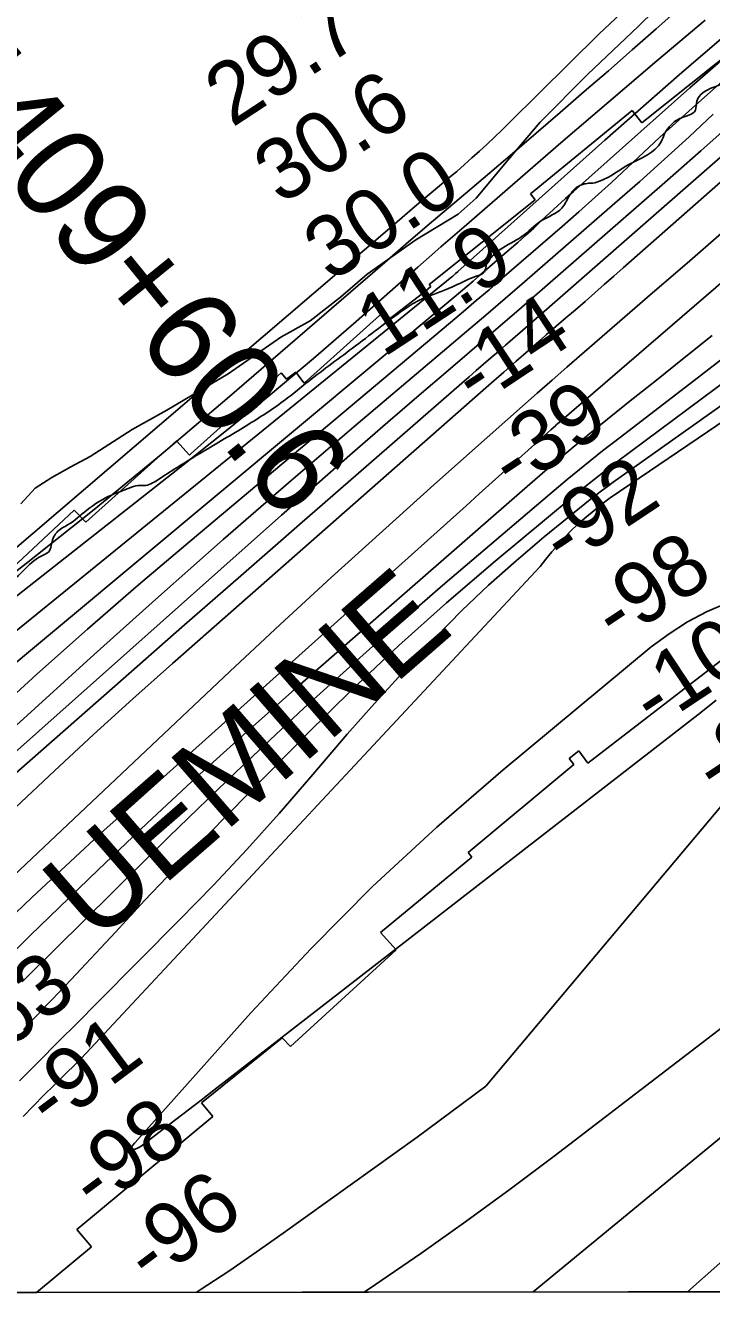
# Model space of a CAD drawing. Extents: x 3297753 to 3335611, y 652252 to 677623.
# Drawn here: x 3313580 to 3314328, y 657631 to 659023 of the extents above; entities that cross this region are included whole.
import ezdxf

# ---------------------------------------------------------------- set-up
doc = ezdxf.new("R2010")
doc.units = 0
for name, color, linetype in [('V-GRID-FRAM', 7, 'Continuous'), ('V-RIVR-EDGE', 7, 'Continuous'), ('V-RIVR-RANG', 7, 'Continuous'), ('V-RRAP-RVMT', 7, 'Continuous'), ('V-RRAP-RVMT-IDEN', 7, 'Continuous'), ('V-SITE-VEGE', 7, 'Continuous'), ('V-SURV-IDEN', 7, 'Continuous'), ('V-TOPO-DPTH', 7, 'Continuous'), ('V-TOPO-MAJR', 7, 'Continuous'), ('V-TOPO-MINR', 7, 'Continuous'), ('V-TOPO-WATR', 7, 'Continuous')]:
    doc.layers.add(name, color=color, linetype=linetype)

msp = doc.modelspace()

# ---------------------------------------------------------------- linework, layer by layer
at = {"layer": 'V-GRID-FRAM'}
msp.add_lwpolyline([(3301859.6, 675814.9), (3333399.1, 675847), (3333425.5, 657662.7), (3301870.2, 657630.6), (3301859.6, 675814.9)], dxfattribs=at)
at = {"layer": 'V-RIVR-EDGE'}
msp.add_spline([(3319472.9, 662096.8), (3319451.4, 662084.8), (3319431.4, 662073.3), (3319412.8, 662065.4), (3319386.6, 662059.7), (3319355.1, 662056.1), (3319321.5, 662047.4), (3319286.7, 662035.9), (3319261.8, 662024.4), (3319253.9, 662022.3), (3319244, 662022.3), (3319236.9, 662020.3), (3319220.3, 662007.1), (3319214.1, 661999.2), (3319197.9, 661992.6), (3319174.7, 661985.2), (3319135.2, 661974.5), (3319095.8, 661962.6), (3319061.8, 661950.7), (3319035.7, 661940.8), (3319017, 661932.5), (3319004.2, 661925.1), (3318977.6, 661914.4), (3318949.4, 661908.7), (3318929.1, 661903.3), (3318893.4, 661894.3), (3318836.2, 661878.7), (3318802.2, 661869.7), (3318784.3, 661864.3), (3318761.1, 661859.4), (3318735.4, 661848.3), (3318707.2, 661836.3), (3318683.9, 661831.8), (3318667.8, 661829.8), (3318647.9, 661824.9), (3318612.2, 661812.5), (3318583.6, 661801.4), (3318550.8, 661789.5), (3318517.2, 661780.8), (3318486.9, 661770.5), (3318459.1, 661757.8), (3318437.1, 661748.7), (3318401.1, 661732.6), (3318376.3, 661719.7), (3318350.3, 661712.4), (3318322.7, 661702.9), (3318295.6, 661690.6), (3318275.9, 661686.7), (3318257.8, 661681.1), (3318243.7, 661673.2), (3318214.4, 661661.5), (3318180.6, 661645.8), (3318148.4, 661630.1), (3318131.5, 661619.4), (3318111.1, 661604.8), (3318079.5, 661575), (3318056.4, 661560.4), (3318032.7, 661542.4), (3318016.3, 661532.3), (3317961.5, 661489.7), (3317862.7, 661415.5), (3317830, 661391.9), (3317829.4, 661388.6), (3317827.2, 661382.9), (3317810.8, 661375.6), (3317786, 661359.9), (3317761.1, 661342.5), (3317743.6, 661322.8), (3317726.1, 661300.9), (3317708.6, 661279), (3317696.7, 661270.6), (3317673.6, 661255.4), (3317601.3, 661201.5), (3317560.7, 661171.7), (3317529.1, 661153.2), (3317513.8, 661140.3), (3317483.9, 661117.2), (3317464.2, 661105.5), (3317423.5, 661083), (3317409.4, 661079.1), (3317401.5, 661079.1), (3317375, 661065.7), (3317364.3, 661058.9), (3317348.5, 661051.1), (3317330.5, 661046.6), (3317307.3, 661033.2), (3317289.3, 661024.8), (3317263.9, 661012.4), (3317240.8, 661008.5), (3317230.1, 661004), (3317228.4, 661000.1), (3317221.6, 660998.4), (3317196.2, 660991.2), (3317170.3, 660981.7), (3317149.4, 660978.3), (3317103.2, 660961), (3317073.3, 660949.8), (3317034.3, 660929.6), (3316996, 660910), (3316948, 660887), (3316914.7, 660873.5), (3316886, 660860.6), (3316880.9, 660856.2), (3316871.3, 660848.3), (3316865.7, 660846.6), (3316855.5, 660846.6), (3316850.4, 660846.6), (3316844.2, 660840.5), (3316839.7, 660839.9), (3316835.8, 660840.5), (3316830.7, 660836.6), (3316818.8, 660828.7), (3316813.8, 660828.1), (3316808.1, 660827), (3316803.6, 660827), (3316796.8, 660818.6), (3316785, 660809.6), (3316774.8, 660802.9), (3316771.4, 660796.1), (3316765.2, 660779.2), (3316755.6, 660759.5), (3316745.9, 660744.3), (3316732.4, 660728.6), (3316712.6, 660717.9), (3316683.9, 660703.4), (3316676.5, 660701.1), (3316664.7, 660695.5), (3316651.7, 660680.3), (3316633, 660666.9), (3316616.1, 660656.2), (3316590.1, 660637.1), (3316544.4, 660603.4), (3316510, 660581), (3316472.7, 660551.7), (3316428.7, 660523.1), (3316390.3, 660495.6), (3316363.8, 660477.6), (3316349.7, 660469.8), (3316341.2, 660464.7), (3316335, 660464.7), (3316325.4, 660464.8), (3316313.6, 660461.4), (3316289.9, 660457), (3316257.2, 660443.5), (3316237.5, 660436.3), (3316207, 660423.9), (3316177.1, 660405.4), (3316154.5, 660393.1), (3316131.9, 660375.1), (3316110.5, 660362.2), (3316095.3, 660353.2), (3316080, 660338), (3316051.2, 660312.7), (3316013.9, 660270.6), (3315988.5, 660245.8), (3315960.3, 660217.2), (3315939.9, 660200.9), (3315925.8, 660185.1), (3315911.1, 660173.9), (3315895.3, 660159.9), (3315882.9, 660145.8), (3315867.6, 660130.1), (3315849, 660120), (3315837.7, 660109.3), (3315808.9, 660080.1), (3315786.9, 660062.1), (3315758.1, 660038.5), (3315733.8, 660018.8), (3315725.3, 660002.5), (3315692, 659976.7), (3315659.8, 659949.1), (3315603.4, 659904.2), (3315571.2, 659873.3), (3315569.5, 659873.3), (3315558.8, 659868.8), (3315547.5, 659863.2), (3315527.7, 659844.1), (3315506.3, 659828.4), (3315477.5, 659812.1), (3315461.1, 659805.9), (3315440.8, 659793.6), (3315429.5, 659781.8), (3315402.4, 659758.2), (3315361.8, 659731.8), (3315304.2, 659696.4), (3315255.7, 659666.7), (3315169.9, 659624.7), (3315140, 659611.8), (3315123.7, 659603.4), (3315098.8, 659588.8), (3315044.6, 659551.1), (3314989.9, 659507.3), (3314954.3, 659474.7), (3314934, 659462.4), (3314926.1, 659452.8), (3314915.9, 659440.5), (3314897.8, 659423.6), (3314866.8, 659396.1), (3314844.7, 659376.4), (3314848.7, 659370.7), (3314825, 659355), (3314801.8, 659342.7), (3314762.3, 659320.8), (3314730.2, 659303.4), (3314711, 659290.5), (3314664.7, 659256.3), (3314628.6, 659235.5), (3314603.2, 659218.1), (3314584.5, 659209.7), (3314564.8, 659208), (3314555.8, 659204.7), (3314546.8, 659196.2), (3314528.1, 659174.9), (3314492.5, 659118.6), (3314473.8, 659095), (3314450.7, 659074.8), (3314428.7, 659060.2), (3314423, 659054.6), (3314416.2, 659044.4), (3314398.1, 659027.6), (3314375.6, 659007.9), (3314366.5, 659005.1), (3314353.6, 659002.3), (3314347.4, 658997.3), (3314346.8, 658988.8), (3314351.3, 658983.2), (3314350.7, 658974.2), (3314342.8, 658961.8), (3314329.2, 658955.1), (3314311.7, 658940.4), (3314310, 658930.3), (3314294.2, 658921.9), (3314283.5, 658914.6), (3314276.1, 658903.9), (3314272.7, 658896), (3314237.7, 658871.3), (3314206.7, 658853.4), (3314198.2, 658851.1), (3314192, 658850.6), (3314180.2, 658846.1), (3314172.3, 658836.5), (3314164.4, 658823.6), (3314142.3, 658810.1), (3314120.9, 658792.7), (3314097.2, 658778.7), (3314086.5, 658769.1), (3314082.5, 658762.9), (3314080.2, 658754.5), (3314072.3, 658750), (3314036.8, 658734.3), (3314006.3, 658722), (3313997.3, 658716.4), (3313939.7, 658673.7), (3313888.3, 658635), (3313863.5, 658615.3), (3313820.6, 658586.7), (3313772.6, 658558), (3313732, 658532.8), (3313718.5, 658524.4), (3313711.1, 658521.6), (3313702.7, 658521.6), (3313693.1, 658518.8), (3313674.5, 658511.5), (3313646.8, 658494.7), (3313626.5, 658479), (3313619.7, 658475), (3313610.1, 658464.3), (3313605, 658449.1), (3313597.1, 658444.7), (3313577.9, 658428.9), (3313554.8, 658407.6), (3313537.8, 658387.3), (3313525.4, 658364.2), (3313506.1, 658331.6), (3313489.7, 658309.7)], degree=3, dxfattribs=at)
at = {"layer": 'V-RRAP-RVMT'}
for p, q in [((3314251.7, 658916.8), (3314366.5, 659008.2)), ((3314130.2, 658839.3), (3314241, 658929.9)), ((3314241, 658929.9), (3314251.7, 658916.8)), ((3314135.4, 658832.8), (3314130.2, 658839.3)), ((3314019.9, 658740.7), (3314135.4, 658832.8)), ((3314016, 658733.3), (3314021.9, 658738.2)), ((3314021.9, 658738.2), (3314019.9, 658740.7)), ((3313976.3, 658702.6), (3314016, 658733.3)), ((3313883.8, 658633), (3313969.6, 658710.1)), ((3313969.6, 658710.1), (3313976.3, 658702.6)), ((3313760.6, 658556.4), (3313858.5, 658644.2)), ((3313858.5, 658644.2), (3313864.5, 658637.4)), ((3313864.5, 658637.4), (3313874.5, 658645.2)), ((3313874.5, 658645.2), (3313883.8, 658633)), ((3313645.7, 658481.6), (3313744.6, 658570.3)), ((3313744.6, 658570.3), (3313758.6, 658554.8)), ((3313758.6, 658554.8), (3313760.6, 658556.4)), ((3313530.9, 658399.3), (3313632.9, 658494.8)), ((3313632.9, 658494.8), (3313645.7, 658481.6)), ((3314380.9, 658364.3), (3314192.9, 658219.1)), ((3314182.9, 658232.4), (3314172.5, 658224.3)), ((3314172.5, 658224.3), (3314177.4, 658217.8)), ((3314192.9, 658219.1), (3314182.9, 658232.4)), ((3314177.4, 658217.8), (3314062.3, 658121.9)), ((3314066.6, 658116.6), (3313966.8, 658034.5)), ((3314062.3, 658121.9), (3314066.6, 658116.6)), ((3313966.8, 658034.5), (3313983.8, 658015.7)), ((3313983.8, 658015.7), (3313868.8, 657910.4)), ((3313859.8, 657920.1), (3313771.8, 657849.1)), ((3313868.8, 657910.4), (3313859.8, 657920.1)), ((3313771.8, 657849.1), (3313784.3, 657834.2)), ((3313784.3, 657834.2), (3313635.9, 657711.2)), ((3313635.9, 657711.2), (3313651.9, 657692.2)), ((3313651.9, 657692.2), (3313591.9, 657642.5)), ((3313591.9, 657642.5), (3312848.2, 657641.8))]:
    msp.add_line(p, q, dxfattribs=at)
at = {"layer": 'V-SITE-VEGE'}
msp.add_lwpolyline([(3314283.6, 659057), (3314247.6, 659021.4), (3314192.7, 658969.8), (3314141, 658917.3), (3314107.7, 658878.5), (3314071.2, 658834.5), (3314051.6, 658817), (3314005.5, 658789.2), (3313952.3, 658751.7), (3313923.3, 658726.9), (3313890.4, 658701), (3313858.2, 658683.2), (3313800.7, 658643.3), (3313734.1, 658603.5), (3313696.2, 658582.5), (3313650.4, 658553.3), (3313629.5, 658542), (3313608.6, 658530.4), (3313590.6, 658518.8), (3313574.9, 658501.8)], dxfattribs=at)
at = {"layer": 'V-TOPO-DPTH'}
for points in [[(3312941.6, 657657.9), (3312819.2, 657641.8), (3313321.8, 658156.7), (3313332.7, 658167.5), (3313343.8, 658178.1), (3313355.3, 658188.3), (3313367, 658198.3), (3313377.4, 658207), (3313384.1, 658212.5), (3313390.7, 658217.9), (3313397.3, 658223.4), (3313404, 658228.8), (3314044.6, 658748.8), (3314045.6, 658749.7), (3314048.7, 658752.4), (3314051, 658754.5), (3314051.3, 658754.7), (3314211.4, 658897.9), (3314292.4, 658969.1), (3314374.2, 659039.1)], [(3314395.1, 659011.4), (3314306.5, 658932.7), (3314288.7, 658916.7), (3314271, 658900.6), (3314253.4, 658884.4), (3314236, 658868), (3314218.5, 658851.7), (3314200.8, 658835.5), (3314183, 658819.6), (3314165, 658803.8), (3314099.1, 658746.9), (3314085.2, 658734.9), (3314071.2, 658723), (3314057.3, 658711.1), (3314043.3, 658699.3), (3313759.4, 658461.1), (3313703.2, 658413.3), (3313647.4, 658365), (3313592.3, 658315.9), (3313537.7, 658266.3)], [(3314395.1, 659011.4), (3314306.5, 658932.7), (3314288.7, 658916.7), (3314271, 658900.6), (3314253.4, 658884.4), (3314236, 658868), (3314218.5, 658851.7), (3314200.8, 658835.5), (3314183, 658819.6), (3314165, 658803.8), (3314099.1, 658746.9), (3314085.2, 658734.9), (3314071.2, 658723), (3314057.3, 658711.1), (3314043.3, 658699.3), (3313759.4, 658461.1), (3313703.2, 658413.3), (3313647.4, 658365), (3313592.3, 658315.9), (3313537.7, 658266.3)], [(3314352.2, 658918.4), (3314316.1, 658886.1), (3314279.7, 658854.1), (3314148.8, 658740.1), (3314120.5, 658715.6), (3314092.2, 658691.2), (3314063.9, 658666.8), (3314035.4, 658642.5), (3314014.1, 658624.2), (3313975, 658590.7), (3313936.2, 658557.1), (3313897.5, 658523.2), (3313858.9, 658489.1), (3313461.9, 658136.2)], [(3313461.9, 658136.2), (3313858.9, 658489.1), (3313897.5, 658523.2), (3313936.2, 658557.1), (3313975, 658590.7), (3314014.1, 658624.2), (3314035.4, 658642.5), (3314063.9, 658666.8), (3314092.2, 658691.2), (3314120.5, 658715.6), (3314148.8, 658740.1), (3314279.7, 658854.1), (3314316.1, 658886.1), (3314352.2, 658918.4)], [(3313569.2, 658170.9), (3313611.5, 658210.7), (3313654, 658250.2), (3313697, 658289.1), (3313740.3, 658327.7), (3314087.8, 658633.3), (3314101.3, 658645.2), (3314114.8, 658657), (3314128.3, 658668.8), (3314141.8, 658680.5), (3314147.9, 658685.9), (3314158.4, 658695), (3314168.9, 658704.1), (3314179.3, 658713.1), (3314189.8, 658722.2), (3314200.3, 658731.3), (3314210.7, 658740.4), (3314221.1, 658749.5), (3314231.5, 658758.7), (3314398, 658905.5)], [(3314398, 658905.5), (3314231.5, 658758.7), (3314221.1, 658749.5), (3314210.7, 658740.4), (3314200.3, 658731.3), (3314189.8, 658722.2), (3314179.3, 658713.1), (3314168.9, 658704.1), (3314158.4, 658695), (3314147.9, 658685.9), (3314141.8, 658680.5), (3314128.3, 658668.8), (3314114.8, 658657), (3314101.3, 658645.2), (3314087.8, 658633.3), (3313740.3, 658327.7), (3313697, 658289.1), (3313654, 658250.2), (3313611.5, 658210.7), (3313569.2, 658170.9)], [(3313521.2, 658053.5), (3313802.7, 658318.8), (3313857.7, 658370.2), (3313913.1, 658421.4), (3313968.9, 658472), (3314025, 658522.3), (3314105.5, 658593.8), (3314121.6, 658608.1), (3314137.7, 658622.2), (3314153.9, 658636.4), (3314170.1, 658650.4), (3314263.4, 658731.3), (3314301, 658763.9), (3314338.6, 658796.5)], [(3314338.6, 658796.5), (3314301, 658763.9), (3314263.4, 658731.3), (3314170.1, 658650.4), (3314153.9, 658636.4), (3314137.7, 658622.2), (3314121.6, 658608.1), (3314105.5, 658593.8), (3314025, 658522.3), (3313968.9, 658472), (3313913.1, 658421.4), (3313857.7, 658370.2), (3313802.7, 658318.8), (3313521.2, 658053.5)], [(3313561.2, 658048.1), (3313586.9, 658072.8), (3313612.9, 658097.2), (3313639.1, 658121.5), (3313665.4, 658145.6), (3313691.9, 658169.5), (3314060.3, 658499.6), (3314074.5, 658512.4), (3314088.7, 658525.1), (3314102.9, 658537.8), (3314117.1, 658550.6), (3314138.4, 658569.7), (3314142, 658572.9), (3314145.5, 658576.1), (3314149.1, 658579.3), (3314152.6, 658582.4), (3314157.8, 658587), (3314158.8, 658587.9), (3314159.8, 658588.7), (3314161.8, 658590.5), (3314382.1, 658780.1)], [(3314382.1, 658780.1), (3314161.8, 658590.5), (3314159.8, 658588.7), (3314158.8, 658587.9), (3314157.8, 658587), (3314152.6, 658582.4), (3314149.1, 658579.3), (3314145.5, 658576.1), (3314142, 658572.9), (3314138.4, 658569.7), (3314117.1, 658550.6), (3314102.9, 658537.8), (3314088.7, 658525.1), (3314074.5, 658512.4), (3314060.3, 658499.6), (3313691.9, 658169.5), (3313665.4, 658145.6), (3313639.1, 658121.5), (3313612.9, 658097.2), (3313586.9, 658072.8), (3313561.2, 658048.1)], [(3313169.9, 657642.1), (3314592.3, 657643.6)]]:
    msp.add_lwpolyline(points, dxfattribs=at)
at = {"layer": 'V-TOPO-MAJR'}
for points in [[(3314263.3, 659068.4), (3314205.1, 659013.6), (3314107.2, 658916.5), (3314099.2, 658908.7), (3314091.2, 658901), (3314083.1, 658893.4), (3314074.9, 658885.9), (3314066.6, 658878.4), (3314058.3, 658871.1), (3314049.9, 658863.8), (3314041.4, 658856.6), (3314031.2, 658848), (3314017.6, 658836.6), (3314004, 658825.1), (3313990.4, 658813.6), (3313976.9, 658802), (3313532.3, 658422.2)], [(3313569.3, 658015.8), (3313585.6, 658031.7), (3313659, 658102.7), (3313712.5, 658153.6), (3313766.5, 658203.9), (3313821.2, 658253.4), (3313876.5, 658302.4), (3314121.4, 658515.9), (3314149, 658539.7), (3314176.7, 658563.2), (3314204.8, 658586.3), (3314233.1, 658609.1), (3314237, 658612.3), (3314267.5, 658636.5), (3314297.9, 658660.7), (3314328.3, 658684.9)], [(3314345.2, 658393.8), (3314323, 658384.2), (3314301.6, 658373.2), (3314281.4, 658360.1), (3314262, 658345.7), (3314100.4, 658211.9), (3314028.2, 658149.3), (3313958.1, 658084.7), (3313890.9, 658017), (3313825.7, 657947.2), (3313699.5, 657805.9), (3313698.9, 657805.2), (3313697.1, 657803.1), (3313694.7, 657800.1), (3313693.7, 657798.9), (3313692.9, 657797.6), (3313692.8, 657797.2), (3313692.9, 657797), (3313693.1, 657796.8), (3313693.5, 657796.7), (3313697.6, 657797.9), (3313702.1, 657799.6), (3313704.1, 657800.7), (3313706.1, 657802.1), (3313730, 657820.3), (3313743.9, 657830.9), (3313757.7, 657841.5), (3313771.5, 657852.2), (3313785.3, 657862.9), (3314316.1, 658274.4), (3314332.8, 658287.6)]]:
    msp.add_lwpolyline(points, dxfattribs=at)
at = {"layer": 'V-TOPO-MINR'}
for points in [[(3315169.2, 659137.4), (3315169.6, 659135.7), (3315169.2, 659133.4), (3315163.7, 659127.2), (3315157.8, 659121.4), (3315151.6, 659116), (3314422, 658279.8), (3314420.3, 658277.7), (3314418.6, 658275.5), (3314417.4, 658273.2), (3314416.6, 658270.7), (3314416.4, 658268.2), (3314416.6, 658265.6), (3314081.5, 657867.3), (3314006.7, 657811.8), (3313860.7, 657707), (3313831.2, 657686.3), (3313801.5, 657665.9), (3313771.4, 657646.1), (3313766, 657642.7)], [(3314374.2, 659039.1), (3314292.4, 658969.1), (3314211.4, 658897.9), (3314051.3, 658754.7), (3314051, 658754.5), (3314048.7, 658752.4), (3314045.6, 658749.7), (3314044.6, 658748.8), (3313404, 658228.8), (3313397.3, 658223.4), (3313390.7, 658217.9), (3313384.1, 658212.5), (3313377.4, 658207), (3313367, 658198.3), (3313355.3, 658188.3), (3313343.8, 658178.1), (3313332.7, 658167.5), (3313321.8, 658156.7), (3312819.2, 657641.8)], [(3314293.1, 659041.9), (3314267.2, 659019), (3314241.2, 658996.1), (3314215.2, 658973.3), (3314189, 658950.6), (3314162.8, 658928), (3314136.6, 658905.5), (3314110.2, 658883), (3314064.1, 658843.8), (3314040.9, 658824.1), (3314017.7, 658804.3), (3313994.6, 658784.4), (3313971.5, 658764.6), (3313799.7, 658616.3), (3313727.7, 658555.3), (3313654.9, 658495.3), (3313580.9, 658436.7), (3313506.2, 658379)], [(3313577.6, 657834.4), (3313588.6, 657845.9), (3313599.8, 657857.3), (3313611.2, 657868.5), (3313627.4, 657884.2), (3313630.7, 657887.5), (3313634.1, 657890.8), (3313637.5, 657894), (3313640.8, 657897.3), (3314140.8, 658433.4), (3314147.1, 658441.4), (3314153.7, 658449.4), (3314160.4, 658457.1), (3314167.3, 658464.8), (3314174.4, 658472.2), (3314181.8, 658479.3), (3314189.5, 658486.1), (3314197.4, 658492.7), (3314211.4, 658503.8), (3314214.3, 658506), (3314215.8, 658507.1), (3314217.3, 658508.2), (3315001.5, 659039.7)], [(3314320.6, 659028.6), (3314268, 658984.3), (3314215.6, 658939.6), (3314163.4, 658894.7), (3314058.1, 658803.5), (3314045.4, 658792.5), (3314032.7, 658781.5), (3314020.1, 658770.4), (3314007.5, 658759.4), (3313940.3, 658700.3), (3313893.8, 658660.1), (3313846.8, 658620.5), (3313799.2, 658581.6), (3313751.1, 658543.2), (3313409.8, 658275.2)], [(3314377.1, 659018.3), (3314304.1, 658954.8), (3314177.2, 658841.9), (3314168.4, 658834.1), (3314159.7, 658826.1), (3314151.1, 658818.1), (3314142.5, 658810.1), (3314133.9, 658802), (3314125.2, 658794.1), (3314116.4, 658786.2), (3314107.5, 658778.5), (3314074.7, 658750.2), (3314067.9, 658744.3), (3314061, 658738.5), (3314054.1, 658732.7), (3314047.2, 658726.9), (3313532.3, 658298.1)], [(3314329.6, 658926.1), (3314303.2, 658901.4), (3314276.5, 658877), (3314249.5, 658852.9), (3314222.4, 658829.1), (3314123.7, 658743.5), (3314102.7, 658725.3), (3314081.6, 658707.3), (3314060.5, 658689.2), (3314039.3, 658671.3), (3313938, 658585.6), (3313866.5, 658524.4), (3313795.4, 658462.8), (3313725, 658400.4), (3313655, 658337.6), (3313464.6, 658164.8)], [(3314352.2, 658918.4), (3314316.1, 658886.1), (3314279.7, 658854.1), (3314148.8, 658740.1), (3314120.5, 658715.6), (3314092.2, 658691.2), (3314063.9, 658666.8), (3314035.4, 658642.5), (3314014.1, 658624.2), (3313975, 658590.7), (3313936.2, 658557.1), (3313897.5, 658523.2), (3313858.9, 658489.1), (3313461.9, 658136.2)], [(3314398, 658905.5), (3314231.5, 658758.7), (3314221.1, 658749.5), (3314210.7, 658740.4), (3314200.3, 658731.3), (3314189.8, 658722.2), (3314179.3, 658713.1), (3314168.9, 658704.1), (3314158.4, 658695), (3314147.9, 658685.9), (3314141.8, 658680.5), (3314128.3, 658668.8), (3314114.8, 658657), (3314101.3, 658645.2), (3314087.8, 658633.3), (3313740.3, 658327.7), (3313697, 658289.1), (3313654, 658250.2), (3313611.5, 658210.7), (3313569.2, 658170.9)], [(3314337, 658878.8), (3314119.1, 658688.3), (3314111.2, 658681.4), (3314103.2, 658674.5), (3314095.3, 658667.6), (3314087.3, 658660.7), (3314079.3, 658653.8), (3314071.3, 658646.9), (3314063.4, 658640), (3314055.4, 658633.1), (3313942.9, 658535.1), (3313878.7, 658479.2), (3313814.6, 658423.2), (3313750.5, 658367.1), (3313686.5, 658311), (3313533.4, 658176.9)], [(3313573.4, 657873.1), (3313594.6, 657894.3), (3313615.7, 657915.5), (3313636.9, 657936.7), (3313658, 657957.9), (3313748, 658048.5), (3313784.9, 658086.4), (3313821.1, 658125), (3313856.3, 658164.4), (3313891, 658204.3), (3313901.5, 658216.7), (3313930.7, 658250.7), (3313960.3, 658284.3), (3313990.5, 658317.3), (3314021.1, 658350), (3314027.5, 658356.8), (3314055.7, 658385.3), (3314084.6, 658413.1), (3314114.6, 658439.7), (3314145.2, 658465.5), (3314195.4, 658506.2), (3314201.6, 658511.1), (3314207.8, 658515.9), (3314214.1, 658520.6), (3314220.4, 658525.2), (3314645.5, 658826.7)], [(3314338.6, 658796.5), (3314301, 658763.9), (3314263.4, 658731.3), (3314170.1, 658650.4), (3314153.9, 658636.4), (3314137.7, 658622.2), (3314121.6, 658608.1), (3314105.5, 658593.8), (3314025, 658522.3), (3313968.9, 658472), (3313913.1, 658421.4), (3313857.7, 658370.2), (3313802.7, 658318.8), (3313521.2, 658053.5)], [(3314382.1, 658780.1), (3314161.8, 658590.5), (3314159.8, 658588.7), (3314158.8, 658587.9), (3314157.8, 658587), (3314152.6, 658582.4), (3314149.1, 658579.3), (3314145.5, 658576.1), (3314142, 658572.9), (3314138.4, 658569.7), (3314117.1, 658550.6), (3314102.9, 658537.8), (3314088.7, 658525.1), (3314074.5, 658512.4), (3314060.3, 658499.6), (3313691.9, 658169.5), (3313665.4, 658145.6), (3313639.1, 658121.5), (3313612.9, 658097.2), (3313586.9, 658072.8), (3313561.2, 658048.1)], [(3313576.4, 657981), (3313581.8, 657986.4), (3313736.7, 658139.3), (3313809.5, 658209.6), (3313883.3, 658278.9), (3313958.6, 658346.4), (3314034.9, 658412.9), (3314151.5, 658512.2), (3314170.4, 658528.1), (3314189.5, 658543.8), (3314208.8, 658559.2), (3314228.3, 658574.3), (3314316.8, 658642.3), (3314380.5, 658691.5)], [(3313577.8, 657929.1), (3313585.6, 657937.3), (3313593.4, 657945.4), (3313601.2, 657953.6), (3313609, 657961.7), (3313629.8, 657983.6), (3313645.9, 658000.7), (3313662, 658017.8), (3313678, 658035), (3313693.9, 658052.3), (3313709.8, 658069.5), (3313725.9, 658086.6), (3313742.2, 658103.6), (3313758.5, 658120.4), (3313886.4, 658250.4), (3313936.1, 658299.4), (3313986.8, 658347.4), (3314038.9, 658393.9), (3314091.9, 658439.3), (3314175.8, 658509), (3314187.7, 658518.7), (3314199.6, 658528.3), (3314211.8, 658537.7), (3314224, 658547), (3314396, 658674.8)], [(3314484.2, 658042.4), (3314156.2, 657791.1), (3314108.3, 657755.1), (3314060, 657719.7), (3314011, 657685.1), (3313961.6, 657651.2), (3313949.1, 657642.9)], [(3314543.3, 657980.5), (3314133.4, 657643.1)], [(3314600.2, 657908.1), (3314301.3, 657643.3)]]:
    msp.add_lwpolyline(points, dxfattribs=at)
at = {"layer": 'V-TOPO-WATR'}
msp.add_lwpolyline([(3314395.1, 659011.4), (3314306.5, 658932.7), (3314288.7, 658916.7), (3314271, 658900.6), (3314253.4, 658884.4), (3314236, 658868), (3314218.5, 658851.7), (3314200.8, 658835.5), (3314183, 658819.6), (3314165, 658803.8), (3314099.1, 658746.9), (3314085.2, 658734.9), (3314071.2, 658723), (3314057.3, 658711.1), (3314043.3, 658699.3), (3313759.4, 658461.1), (3313703.2, 658413.3), (3313647.4, 658365), (3313592.3, 658315.9), (3313537.7, 658266.3)], dxfattribs=at)

# ---------------------------------------------------------------- texts
at = {"layer": 'V-RIVR-RANG'}
for s, rotation, p in [('29.7', 33.2483, (3313805.1, 658910.9)), ('30.6', 33.2483, (3313858.6, 658826.4)), ('30.0', 33.2483, (3313912.8, 658742.3)), ('11.9', 33.2483, (3313970, 658660.3)), ('-14', 33.5352, (3314071.1, 658606.5)), ('-39', 33.5352, (3314111.6, 658513.4)), ('-92', 33.5352, (3314167.3, 658430.4)), ('-98', 33.5352, (3314224.1, 658348)), ('-108', 33.5352, (3314265.5, 658255.5)), ('-89', 33.5352, (3314333.9, 658180.9)), ('-63', 36.7926, (3313534.8, 657887.8)), ('-91', 36.7926, (3313608.2, 657817.9)), ('-98', 36.7926, (3313656.3, 657729)), ('-96', 36.7926, (3313716.4, 657649))]:
    msp.add_text(s, height=67, rotation=rotation, dxfattribs=at).set_placement(p)
at = {"layer": 'V-RRAP-RVMT-IDEN'}
msp.add_text('UEMINE', height=100, rotation=41.0181, dxfattribs=at).set_placement((3313656.3, 658020.8))
at = {"layer": 'V-SURV-IDEN'}
msp.add_text('4409+60.6', height=100, rotation=309.0918, dxfattribs=at).set_placement((3313461.8, 658974.3))

doc.saveas('drawing.dxf')
